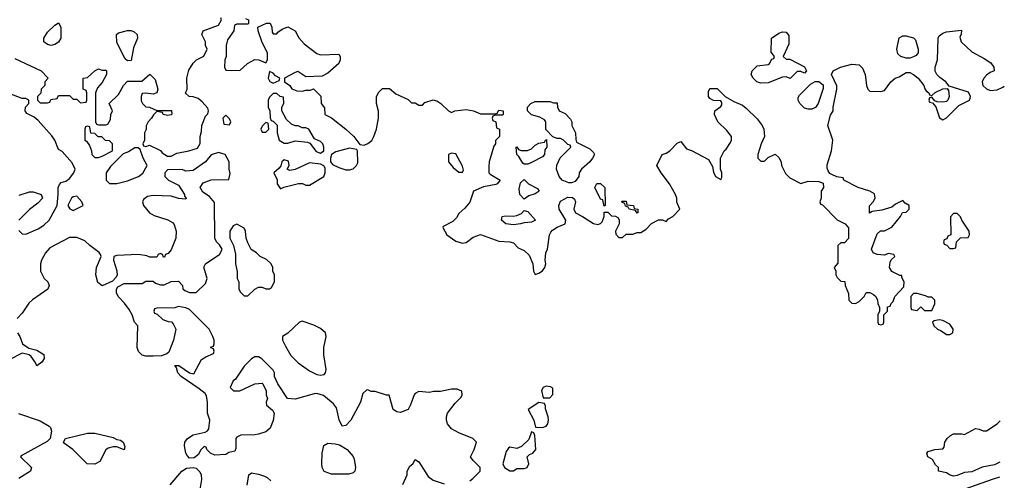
# Model space of a CAD drawing. Header units: inches. Extents: x 2380249 to 2585472, y 382747 to 546448.
# Tile 356 of 626: x 2562317 to 2567729, y 426260 to 428791. Entities that reach past the tile are written whole.
import ezdxf

# ---------------------------------------------------------------- set-up
doc = ezdxf.new("R2010")
doc.units = ezdxf.units.IN
doc.header["$MEASUREMENT"] = 0
doc.layers.add('C5462', color=7, linetype='Continuous')

msp = doc.modelspace()

# ---------------------------------------------------------------- linework, layer by layer
at = {"layer": 'C5462', "color": 4}
for points, elevation in [([(2562290, 428578), (2562434, 428510), (2562474, 428470), (2562454, 428450), (2562454, 428430), (2562434, 428410), (2562432.7, 428387.3), (2562414, 428370), (2562414, 428350), (2562430, 428334), (2562470, 428334), (2562482, 428338), (2562487.3, 428352.7), (2562522, 428358), (2562530, 428374), (2562590, 428374), (2562610, 428354), (2562630, 428354), (2562650, 428334), (2562682, 428338), (2562686, 428350), (2562686, 428390), (2562682, 428402), (2562666, 428410), (2562666, 428470), (2562690, 428474), (2562728.8, 428511.1), (2562750, 428522), (2562770, 428514), (2562790, 428514), (2562794, 428510), (2562794, 428490), (2562770, 428446), (2562743.6, 428416.4), (2562734, 428390), (2562734, 428230), (2562738, 428218), (2562750, 428214), (2562790, 428214), (2562802, 428218), (2562816.4, 428243.6), (2562818, 428270), (2562826, 428290), (2562808.4, 428331.6), (2562860.4, 428379.6), (2562888, 428430), (2562910, 428454), (2562987.3, 428452.7), (2563031.3, 428491.3), (2563062, 428462), (2563076, 428410), (2563070.7, 428389.3), (2563050, 428382), (2563010, 428388), (2562990, 428386), (2562984.7, 428370), (2562984.7, 428344.7), (2562992, 428330), (2563010, 428312), (2563030, 428311.3), (2563070, 428292), (2563151.6, 428291.6), (2563152.7, 428272.7), (2563150, 428268), (2563130, 428264), (2563106, 428270), (2563102, 428282), (2563070, 428286), (2563051.6, 428268.4), (2563042, 428250), (2563022, 428230), (2563012.7, 428207.3), (2563011.6, 428188.4), (2563002, 428170), (2563002, 428130), (2562994, 428110), (2562998, 428098), (2563010, 428094), (2563030, 428102), (2563090, 428072), (2563099.6, 428059.6), (2563130, 428042), (2563150, 428042), (2563181.2, 428058.8), (2563246, 428070), (2563294.6, 428085.4), (2563308.4, 428111.6), (2563308.7, 428150), (2563316.4, 428176.4), (2563318, 428210), (2563338, 428262), (2563350, 428274), (2563355.3, 428290), (2563350, 428306), (2563320.4, 428340.4), (2563298, 428358), (2563270, 428368), (2563248.4, 428368.4), (2563227.3, 428387.3), (2563238, 428410), (2563235.3, 428470), (2563245.6, 428514.4), (2563270, 428552), (2563289.1, 428570.9), (2563328.4, 428591.6), (2563348, 428630), (2563338, 428650), (2563338, 428670), (2563318, 428710), (2563326, 428730), (2563410, 428762), (2563426, 428790), (2563422, 428802)], 36), ([(2563558, 428798), (2563574, 428790), (2563574, 428770), (2563570, 428766), (2563510, 428766), (2563498, 428762), (2563494, 428730), (2563459.8, 428680.2), (2563451, 428650), (2563451.3, 428590), (2563444.7, 428570), (2563442, 428530), (2563450, 428514), (2563527.3, 428512.7), (2563568, 428550), (2563610, 428572), (2563631.6, 428571.6), (2563670, 428554), (2563678, 428570), (2563678, 428610), (2563650, 428666), (2563628, 428730), (2563626, 428750), (2563672.7, 428772.7), (2563692.7, 428772.7), (2563702, 428750), (2563703.6, 428723.6), (2563710, 428714), (2563730, 428714), (2563736.4, 428723.6), (2563760.2, 428739.8), (2563790, 428751.3), (2563830.9, 428730.9), (2563851.6, 428691.6), (2563879.6, 428659.6), (2563950, 428604.7), (2563970, 428598), (2564070, 428602), (2564078, 428590), (2564078, 428570), (2564071.3, 428550), (2564010, 428498), (2563979.6, 428480.4), (2563890, 428478), (2563846, 428506), (2563830, 428502), (2563772, 428470), (2563772, 428450), (2563802, 428430), (2563811.6, 428411.6), (2563839.6, 428399.6), (2563870, 428398), (2563890, 428404.7), (2563915.3, 428404.7), (2563932, 428412), (2563971.6, 428371.6), (2563974, 428330), (2563992.7, 428307.3), (2563994, 428270), (2564030, 428252), (2564110, 428190.7), (2564153.4, 428150), (2564186, 428106), (2564210, 428102.8), (2564230, 428110.7), (2564252, 428128), (2564262.7, 428150), (2564277.2, 428190), (2564289.2, 428250), (2564288.8, 428288.9), (2564278, 428330), (2564278, 428370), (2564290, 428394), (2564310, 428414), (2564350, 428414), (2564383.6, 428383.6), (2564452.7, 428352.7), (2564470, 428334), (2564490, 428334), (2564510, 428322), (2564530, 428322), (2564544, 428336), (2564589.1, 428350.9), (2564610, 428344.7), (2564632, 428330), (2564674, 428290), (2564690, 428282), (2564708.7, 428291.3), (2564770, 428298), (2564811.2, 428291.1), (2564850, 428274), (2564930, 428274), (2564942, 428278), (2564950, 428294), (2564974, 428290), (2564974, 428270), (2564970, 428266), (2564930, 428266), (2564918, 428262), (2564914, 428250), (2564918, 428238), (2564934, 428230), (2564938, 428198), (2564954, 428190), (2564954, 428150), (2564932.7, 428127.3), (2564932, 428110), (2564923.6, 428096.4), (2564898, 428010), (2564895.3, 427984.7), (2564896, 427950), (2564902, 427942), (2564958, 427910), (2564942, 427890), (2564933.7, 427886.3), (2564866.8, 427873.2), (2564811.3, 427848.7), (2564790.7, 427789.3), (2564763.6, 427756.4), (2564730, 427726), (2564716.9, 427703.1), (2564696.9, 427683.1), (2564644.7, 427655.3), (2564642, 427650), (2564664.7, 427610), (2564713.7, 427573.7), (2564750, 427562.8), (2564770, 427566.8), (2564810, 427596), (2564850, 427610.8), (2564950, 427574.8), (2565010, 427571.3), (2565030, 427564.7), (2565057.3, 427537.3), (2565090, 427524), (2565117.3, 427497.3), (2565137.3, 427450), (2565141, 427410), (2565150, 427392), (2565170, 427398), (2565190, 427411.3), (2565204, 427430), (2565208.7, 427450), (2565205.2, 427470), (2565209.2, 427510), (2565217.2, 427530), (2565229.3, 427610), (2565236.6, 427623.4), (2565245.1, 427634.9), (2565270, 427650.8), (2565315.3, 427670), (2565319, 427690), (2565281.2, 427750), (2565279.3, 427770), (2565290, 427794.8), (2565330, 427816), (2565354.8, 427814.8), (2565365.4, 427805.4), (2565372, 427790), (2565362.8, 427750), (2565371.3, 427730), (2565410.5, 427710.5), (2565470, 427671), (2565494, 427666), (2565510, 427672), (2565519, 427681), (2565528.7, 427710), (2565530, 427734), (2565550, 427734), (2565570, 427714), (2565591.6, 427711.6), (2565603.6, 427703.6), (2565611.2, 427691.1), (2565611.3, 427670), (2565592, 427630), (2565592.7, 427612.7), (2565610, 427594), (2565630, 427594), (2565650, 427612), (2565687.3, 427612.7), (2565710, 427622), (2565730, 427622), (2565760.4, 427639.6), (2565788.7, 427671.3), (2565828.4, 427691.6), (2565850, 427692), (2565870, 427682), (2565883.1, 427696.9), (2565906, 427710), (2565946, 427750), (2565928.7, 427788.7), (2565928.7, 427810), (2565922, 427830), (2565889, 427890), (2565842, 427950), (2565818, 427990), (2565848.8, 428051.1), (2565870, 428058), (2565890, 428071.3), (2565930, 428112), (2565950, 428122), (2565982, 428082), (2566010, 428072), (2566103.6, 428023.6), (2566124.7, 427984.7), (2566130, 427954), (2566142, 427930), (2566170, 427914), (2566176.4, 427923.6), (2566175.3, 427950), (2566168, 427970), (2566168, 428030), (2566188, 428070), (2566200.4, 428079.6), (2566223.1, 428116.9), (2566228.7, 428130), (2566228.7, 428150), (2566203.2, 428183.2), (2566154, 428230), (2566135.3, 428270), (2566138, 428290), (2566170, 428314), (2566176.4, 428323.6), (2566176.4, 428336.4), (2566170, 428346), (2566130, 428348), (2566110, 428358), (2566102, 428370), (2566103.1, 428396.9), (2566110, 428414), (2566150, 428414), (2566194, 428370), (2566242, 428342), (2566290, 428321), (2566310, 428306), (2566370, 428246), (2566397.3, 428210), (2566406.8, 428190), (2566411.3, 428150), (2566391.3, 428110), (2566374, 428050), (2566374, 428030), (2566390, 428014), (2566410, 428014), (2566430, 428034), (2566470, 428052), (2566490, 428034), (2566502, 428010), (2566504.7, 427990), (2566526.4, 427946.4), (2566550, 427922), (2566610, 427892), (2566650, 427904.7), (2566710, 427902), (2566732.7, 427892.7), (2566734, 427870), (2566722, 427850), (2566722, 427810), (2566714, 427790), (2566718, 427778), (2566730, 427774), (2566810, 427692), (2566854, 427670), (2566872.7, 427647.3), (2566871.6, 427588.4), (2566850, 427566), (2566830, 427566), (2566814, 427550), (2566812.7, 427452.7), (2566794, 427430), (2566802, 427410), (2566802, 427390), (2566810, 427374), (2566830, 427354), (2566852.7, 427352.7), (2566854, 427330), (2566872.7, 427287.3), (2566874, 427250), (2566890, 427234), (2566910, 427232), (2566930, 427242), (2566958, 427270), (2566970, 427292), (2566990, 427292), (2567010, 427282), (2567022, 427270), (2567032, 427250), (2567032.7, 427232.7), (2567042, 427210), (2567042, 427190), (2567034, 427170), (2567034, 427130), (2567038, 427118), (2567050, 427114), (2567062, 427118), (2567066, 427130), (2567066, 427170), (2567086, 427190), (2567087.3, 427212.7), (2567102, 427218), (2567107.3, 427232.7), (2567118, 427242), (2567126, 427270), (2567176.4, 427323.6), (2567178, 427350), (2567166, 427374), (2567166, 427386), (2567154, 427386), (2567110, 427408), (2567098, 427430), (2567100.4, 427459.6), (2567107.3, 427472.7), (2567126, 427490), (2567122, 427502), (2567090, 427506), (2567070, 427498), (2567030, 427502), (2567008, 427510), (2566998, 427530), (2567030, 427614), (2567048.4, 427631.6), (2567070, 427632), (2567110, 427652), (2567158, 427710), (2567168.8, 427731.1), (2567190, 427734), (2567206, 427750), (2567206, 427770), (2567183.1, 427783.1), (2567170, 427798), (2567130, 427778), (2567110, 427762), (2567055.3, 427744.7), (2567002, 427738), (2566988.4, 427728.4), (2566988, 427768), (2567008.7, 427790), (2567018, 427810), (2567014.6, 427834.6), (2566990, 427848.7), (2566926, 427870), (2566846, 427910), (2566842, 427922), (2566808.4, 427928.4), (2566780.4, 427940.4), (2566770, 427946), (2566760.2, 427960.2), (2566754.6, 427974.6), (2566754.6, 427994.6), (2566779.3, 428070), (2566785.2, 428130), (2566759, 428210), (2566773.6, 428266.4), (2566788.7, 428290), (2566788.7, 428310), (2566808, 428410), (2566807.3, 428427.3), (2566778, 428490), (2566788.8, 428511.1), (2566828.7, 428531.3), (2566890, 428547.3), (2566930, 428542.8), (2566950, 428524.7), (2566963, 428490), (2566970.6, 428430.6), (2566978, 428410), (2566990, 428398), (2567050, 428396), (2567070, 428402), (2567104, 428450), (2567129.4, 428470.6), (2567150, 428477.3), (2567190, 428500.7), (2567210, 428500.7), (2567230, 428490.7), (2567254.8, 428470), (2567286, 428430), (2567291.2, 428411.1), (2567299.6, 428399.6), (2567314, 428390), (2567318, 428378), (2567330, 428374), (2567348.4, 428391.6), (2567390, 428412), (2567414, 428414), (2567422, 428402), (2567424.7, 428370), (2567418, 428350), (2567410, 428342), (2567390, 428338), (2567360.4, 428340.4), (2567346, 428346), (2567330, 428366), (2567318, 428362), (2567314, 428350), (2567318, 428338), (2567334, 428334), (2567352, 428312), (2567371.6, 428251.6), (2567390, 428242), (2567410, 428252), (2567479.3, 428320.7), (2567538, 428350), (2567540.4, 428359.6), (2567542, 428370), (2567532.7, 428392.7), (2567426, 428426), (2567408, 428450), (2567373.6, 428473.6), (2567358, 428490), (2567349.1, 428509.1), (2567349.2, 428530), (2567361.2, 428570), (2567365.2, 428690), (2567370, 428702), (2567390, 428718), (2567410, 428724.7), (2567494, 428734), (2567492, 428712), (2567484.7, 428695.3), (2567491, 428670), (2567550, 428614.8), (2567618.5, 428578.5), (2567653.7, 428553.7), (2567671.3, 428530), (2567672, 428510), (2567650, 428501.2), (2567630, 428486), (2567616.3, 428470), (2567607.7, 428450), (2567610.7, 428430), (2567630, 428410.7), (2567650, 428403), (2567690, 428405.5), (2567720.1, 428419.9), (2567728.6, 428427)], 36), ([(2562312.7, 427632.7), (2562330, 427614), (2562350, 427612), (2562418, 427642), (2562450, 427662), (2562478, 427690), (2562522, 427770), (2562528.7, 427830), (2562528, 427870), (2562534.6, 427885.4), (2562544, 427896), (2562570, 427904.7), (2562590, 427918), (2562614, 427950), (2562622, 427970), (2562604.7, 428004.7), (2562550, 428068), (2562530, 428078), (2562509.2, 428129.2), (2562492.9, 428152.9), (2562417.5, 428237.5), (2562396, 428256), (2562356.4, 428276.4), (2562346, 428290), (2562348.4, 428311.6), (2562366, 428330), (2562366, 428350), (2562350, 428358), (2562330, 428358), (2562234.6, 428394.6)], 36), ([(2564790, 426258), (2564808, 426270), (2564848, 426310), (2564848, 426330), (2564809.3, 426369.3), (2564795.3, 426390), (2564815.3, 426430), (2564828, 426470), (2564808, 426490), (2564730, 426521.2), (2564690, 426544), (2564668.7, 426570), (2564662, 426590), (2564662, 426610), (2564668.7, 426630), (2564710, 426684.7), (2564743.1, 426716.9), (2564748.7, 426730), (2564746, 426750), (2564720.4, 426760.4), (2564690, 426762), (2564630, 426748.7), (2564591.6, 426748.4), (2564570, 426742), (2564510, 426748), (2564490, 426738), (2564484.7, 426730), (2564465.4, 426674.6), (2564452, 426650), (2564410, 426633.2), (2564390, 426637.2), (2564369, 426650), (2564348, 426728), (2564332, 426728), (2564270, 426748.7), (2564248.7, 426748.7), (2564230, 426758), (2564223.6, 426756.4), (2564203.6, 426736.4), (2564190.8, 426690), (2564136, 426590), (2564110, 426562), (2564090, 426558), (2564072.9, 426592.9), (2564058, 426658), (2564041.2, 426681.2), (2563986.6, 426726.6), (2563950, 426737.2), (2563936, 426736), (2563830, 426706.6), (2563789.3, 426709.3), (2563735.3, 426790), (2563718, 426830), (2563718, 426850), (2563710, 426866), (2563648.4, 426928.4), (2563630, 426938), (2563610, 426938), (2563590, 426928), (2563550, 426888), (2563503.6, 426816.4), (2563490, 426806), (2563474, 426770), (2563492.7, 426752.7), (2563527.3, 426752.7), (2563608.8, 426791.1), (2563650, 426794), (2563654, 426790), (2563671.2, 426751.1), (2563671.3, 426730), (2563678, 426710), (2563672, 426690), (2563672.7, 426672.7), (2563706.4, 426646.4), (2563714.8, 426630), (2563710.5, 426589.5), (2563692.8, 426547.2), (2563670, 426526), (2563630, 426514), (2563609.3, 426509.3), (2563531.6, 426508.4), (2563510, 426498), (2563504.7, 426490), (2563505.4, 426434.6), (2563499.8, 426420.2), (2563466.8, 426413.2), (2563450, 426402), (2563390, 426398), (2563366, 426410), (2563346, 426430), (2563342, 426442), (2563330, 426446), (2563310, 426426), (2563298.8, 426401.2), (2563275.3, 426384.7), (2563250, 426382), (2563236.5, 426396.5), (2563229.2, 426410), (2563222.7, 426450), (2563225.2, 426470), (2563239, 426490), (2563270, 426510.7), (2563335.3, 426524.7), (2563348.7, 426531.3), (2563356.4, 426543.6), (2563362, 426590), (2563349.4, 426629.4), (2563349.4, 426690), (2563343.7, 426723.7), (2563336.6, 426736.6), (2563303.7, 426763.7), (2563204, 426830), (2563185.2, 426850), (2563178, 426878), (2563168.7, 426891.3), (2563191.6, 426891.6), (2563250, 426851.3), (2563274, 426846), (2563316.4, 426923.6), (2563340.4, 426939.6), (2563382, 426958), (2563386, 426970), (2563382, 426982), (2563368, 426988), (2563370, 426994), (2563382, 426998), (2563386, 427010), (2563386, 427030), (2563378, 427050), (2563358, 427090), (2563250, 427198), (2563230, 427208), (2563190, 427215.3), (2563170, 427208), (2563070, 427206), (2563058, 427202), (2563054, 427190), (2563058, 427178), (2563072.7, 427172.7), (2563103.6, 427143.6), (2563132.7, 427132.7), (2563151.6, 427131.6), (2563159.6, 427119.6), (2563174, 427090), (2563162, 427030), (2563136, 426964), (2563125.4, 426954.6), (2563095.3, 426944.7), (2563050, 426942), (2563010, 426942), (2562990, 426948.7), (2562970, 426968), (2562962, 426990), (2562966, 427110), (2562948.4, 427128.4), (2562935.3, 427170), (2562918, 427198), (2562892.9, 427232.9), (2562858, 427270), (2562848, 427290), (2562848, 427310), (2562856.4, 427323.6), (2562890, 427342), (2562990, 427342), (2563010, 427354), (2563050, 427354), (2563063.6, 427343.6), (2563090, 427334), (2563110, 427334), (2563150, 427352), (2563190, 427354), (2563211.6, 427331.6), (2563212.7, 427312.7), (2563223.6, 427303.6), (2563250, 427292), (2563287.3, 427292.7), (2563338, 427342), (2563348, 427370), (2563328.4, 427431.6), (2563338, 427450), (2563416.5, 427503.5), (2563428.7, 427530), (2563414.6, 427554.6), (2563398, 427570), (2563389, 427590), (2563387.3, 427787.3), (2563360.4, 427820.4), (2563323.1, 427843.1), (2563308, 427870), (2563324.7, 427895.3), (2563370, 427911.3), (2563466, 427914), (2563474, 427946), (2563468.7, 427970), (2563468, 428010), (2563446, 428050), (2563410, 428062), (2563370, 428048), (2563338, 428010), (2563270, 427962), (2563230, 427959), (2563210, 427968), (2563130, 427966), (2563114, 427950), (2563114, 427930), (2563134, 427910), (2563190, 427882), (2563222, 427830), (2563222, 427822), (2563232, 427810), (2563230, 427806), (2563190, 427808.7), (2563150, 427822), (2563050, 427825.2), (2563019.8, 427820.2), (2562996.9, 427803.1), (2562991.3, 427790), (2562998, 427770), (2563030.7, 427730.7), (2563055.3, 427715.3), (2563130.7, 427690.7), (2563156.8, 427676.8), (2563166.4, 427666.4), (2563176.3, 427630), (2563174.8, 427590), (2563150, 427526), (2563132.7, 427507.3), (2563118, 427502), (2563112.7, 427487.3), (2563107.3, 427487.3), (2563102, 427502), (2563090, 427506), (2563078, 427502), (2563070, 427486), (2563032.7, 427487.3), (2563014.6, 427494.6), (2562970, 427501.2), (2562850, 427495.3), (2562834, 427490), (2562832, 427470), (2562851.2, 427411.1), (2562851.6, 427388.4), (2562845.4, 427374.6), (2562826, 427354), (2562770, 427329), (2562746.6, 427346.6), (2562735.1, 427390), (2562739.3, 427430), (2562764, 427490), (2562760.2, 427500.2), (2562752.7, 427512.7), (2562702, 427550), (2562675.5, 427575.5), (2562630, 427594), (2562590, 427595.3), (2562482.4, 427537.6), (2562458.8, 427510), (2562436, 427470), (2562430.9, 427449.1), (2562431.3, 427410), (2562451.3, 427370), (2562471, 427350), (2562478, 427330), (2562471.3, 427310), (2562387.3, 427252.7), (2562367.1, 427232.9), (2562330, 427178), (2562302, 427150)], 36), ([(2562313.6, 427826.4), (2562370, 427844.7), (2562390, 427844.7), (2562434, 427830), (2562442, 427810), (2562416.8, 427783.2), (2562370, 427749), (2562312, 427690)], 36), ([(2562304.7, 427070), (2562318, 427050), (2562332, 427010), (2562366, 426986), (2562410, 426976), (2562450, 426951.3), (2562451, 426930), (2562438, 426910), (2562410, 426888.7), (2562402, 426910), (2562380.2, 426940.2), (2562369.3, 426949.3), (2562330, 426959), (2562258, 426922)], 36), ([(2562310, 426626.8), (2562430, 426587.3), (2562478.5, 426558.5), (2562486, 426550), (2562490.8, 426530), (2562484.7, 426490), (2562467.1, 426472.9), (2562324.7, 426395.3), (2562322, 426390), (2562381, 426330), (2562376, 426310), (2562311.3, 426270)], 36), ([(2567703.9, 426360), (2567674.8, 426345.2), (2567607.5, 426332.5), (2567550, 426306.3), (2567510, 426303.7), (2567470, 426287), (2567450, 426283.7), (2567428, 426290), (2567410, 426302), (2567366, 426310), (2567366, 426330), (2567350, 426346), (2567334.6, 426374.6), (2567308.7, 426390), (2567302, 426410), (2567310, 426418), (2567346, 426430), (2567390, 426434), (2567398, 426442), (2567402, 426470), (2567415.3, 426490), (2567432.9, 426507.1), (2567450, 426516), (2567496, 426516), (2567510, 426512), (2567570, 426544.7), (2567590, 426542), (2567611.6, 426531.6), (2567630, 426531.3), (2567690, 426571.3), (2567705.4, 426586.8)], 32), ([(2564422, 426238), (2564446, 426290), (2564446, 426310), (2564462, 426338), (2564478, 426350), (2564490, 426374), (2564510, 426362), (2564561.6, 426281.6), (2564590, 426260.7), (2564650, 426240.7)], 36), ([(2563144, 426236), (2563208.7, 426310), (2563232.9, 426327.1), (2563270, 426331.3), (2563286.8, 426326.8), (2563307.3, 426307.3), (2563314.8, 426290), (2563315.9, 426264.1), (2563307.7, 426210)], 36), ([(2563566.3, 426233.7), (2563575.3, 426290), (2563590, 426301), (2563630, 426294.8), (2563662.5, 426282.5), (2563676.3, 426276.3), (2563697.3, 426257.3)], 36), ([(2567508.7, 426211.3), (2567670, 426268.8), (2567703.6, 426278.6)], 32)]:
    msp.add_lwpolyline(points, dxfattribs=dict(at, elevation=elevation))
at = {"layer": 'C5462', "color": 4, "elevation": 36}
for points in [[(2562490, 428649.3), (2562470, 428655.3), (2562449.3, 428669.3), (2562449, 428690), (2562470, 428722), (2562510, 428762), (2562530, 428774), (2562542, 428750), (2562542, 428690), (2562530, 428668), (2562510, 428655.3)], [(2562910, 428566), (2562896.4, 428576.4), (2562850, 428666), (2562848, 428710), (2562860.4, 428719.6), (2562910, 428732), (2562930, 428732), (2562945.4, 428725.4), (2562962, 428710), (2562964.7, 428690), (2562942.8, 428637.2), (2562930, 428568)], [(2566530, 428574), (2566550, 428574), (2566630, 428532), (2566642, 428510), (2566630, 428498), (2566610, 428506), (2566590, 428506), (2566552, 428468), (2566530, 428478), (2566510, 428475.3), (2566430, 428444), (2566390, 428442), (2566369.1, 428449.1), (2566348, 428470), (2566338, 428490), (2566342, 428510), (2566370, 428538), (2566430, 428544.7), (2566438, 428550), (2566450, 428574), (2566462, 428578), (2566466, 428590), (2566447.3, 428612.7), (2566448.7, 428690), (2566490, 428718), (2566510, 428724.7), (2566530, 428722), (2566543.6, 428703.6), (2566543.6, 428656.4), (2566514, 428590)], [(2567210, 428579.5), (2567190, 428580.7), (2567159, 428590), (2567143.9, 428603.9), (2567137.2, 428630), (2567150, 428692), (2567170, 428702), (2567190, 428702), (2567230, 428691.3), (2567239.8, 428679.8), (2567256, 428630), (2567256, 428610), (2567244.5, 428595.5), (2567230, 428586.6)], [(2563690, 428506), (2563682, 428470), (2563692, 428452), (2563710, 428442), (2563742, 428458), (2563746, 428470), (2563723.1, 428483.1), (2563710, 428498)], [(2566650, 428299), (2566630, 428305.2), (2566604, 428330), (2566595.3, 428350), (2566596.4, 428363.6), (2566603.1, 428376.9), (2566663.1, 428436.9), (2566688.4, 428451.6), (2566710, 428452), (2566732.7, 428432.7), (2566732.7, 428412.7), (2566704.7, 428330), (2566690, 428308.7), (2566670, 428299)], [(2563730, 428386), (2563710, 428386), (2563690, 428366), (2563682, 428350), (2563682, 428310), (2563692, 428290), (2563692.7, 428252.7), (2563698, 428238), (2563710, 428234), (2563731.6, 428211.6), (2563732, 428170), (2563742, 428130), (2563770, 428112), (2563790, 428112), (2563830, 428126), (2563898, 428118), (2563912, 428112), (2563947.1, 428067.1), (2563970, 428058), (2563988.4, 428071.6), (2563988.7, 428090), (2563982, 428110), (2563970, 428122), (2563936.4, 428136.4), (2563906, 428190), (2563890, 428198), (2563870, 428198), (2563847.3, 428207.3), (2563830, 428208), (2563810, 428218), (2563783.1, 428243.1), (2563758, 428290), (2563758, 428310), (2563768, 428330), (2563766, 428366), (2563748.4, 428368.4)], [(2565250, 428334), (2565270, 428334), (2565272, 428310), (2565282, 428290), (2565315.3, 428275.3), (2565344.7, 428244.7), (2565352, 428230), (2565352, 428210), (2565372, 428170), (2565372.7, 428132.7), (2565378, 428118), (2565450, 428081), (2565470, 428062), (2565476, 428050), (2565466, 428030), (2565450.6, 428009.4), (2565404.7, 427970), (2565392, 427950), (2565390.9, 427929.1), (2565370, 427902), (2565350, 427894), (2565334.6, 427894.6), (2565298, 427910), (2565282, 427930), (2565268, 427970), (2565268.4, 427991.6), (2565287.3, 428032.7), (2565346, 428090), (2565342, 428102), (2565330, 428106), (2565306, 428130), (2565290, 428138), (2565270, 428138), (2565247.3, 428147.3), (2565208.4, 428188.4), (2565208, 428230), (2565200.4, 428240.4), (2565175.3, 428255.3), (2565130, 428268.7), (2565108, 428290), (2565108, 428310), (2565126, 428330), (2565150, 428342), (2565230, 428342)], [(2563450, 428266), (2563434, 428250), (2563438, 428218), (2563470, 428214), (2563478, 428230), (2563470, 428246)], [(2562690, 428206), (2562678, 428202), (2562674, 428190), (2562674, 428130), (2562683.6, 428123.6), (2562699.8, 428099.8), (2562712, 428070), (2562714, 428050), (2562730, 428034), (2562750, 428034), (2562770, 428042), (2562826, 428070), (2562826, 428110), (2562810, 428126), (2562788.4, 428128.4), (2562767.3, 428147.3), (2562748.4, 428148.4), (2562730, 428166), (2562707.3, 428167.3), (2562702, 428202)], [(2563670, 428226), (2563650, 428206), (2563642, 428190), (2563650, 428174), (2563670, 428174), (2563686, 428190), (2563682, 428222)], [(2562950, 428088), (2562915.3, 428064.7), (2562886, 428054), (2562815.3, 427984.7), (2562791.3, 427950), (2562792, 427910), (2562810, 427892), (2562850, 427891), (2562910, 427906), (2562969.4, 427930.6), (2562992.7, 427947.3), (2563018, 427990), (2562995.3, 428030), (2562978, 428078), (2562967.3, 428087.3)], [(2565090, 427998), (2565083.1, 428003.1), (2565060.4, 428040.4), (2565048.7, 428050), (2565046, 428090), (2565050, 428092), (2565058, 428078), (2565072.7, 428072.7), (2565107.3, 428072.7), (2565130, 428082), (2565150, 428102), (2565170, 428112), (2565202, 428118), (2565206, 428130), (2565212.7, 428132.7), (2565214, 428090), (2565203.6, 428076.4), (2565202, 428050), (2565190, 428038), (2565130, 428006), (2565110, 427998)], [(2564130, 428085.2), (2564054, 428066), (2564031.3, 428050), (2564024.7, 428030), (2564024.7, 428010), (2564035.3, 427995.3), (2564070, 427978.8), (2564110, 427966.8), (2564130, 427966), (2564150, 427972), (2564168, 427990), (2564174.6, 428005.4), (2564174, 428070), (2564170, 428078)], [(2564690, 428058), (2564674, 428050), (2564674, 428010), (2564699.6, 427979.6), (2564730, 427954), (2564750, 427954), (2564755.3, 427964.7), (2564750, 427986), (2564714.6, 428054.6)], [(2563770, 428022), (2563758, 428010), (2563752, 427988), (2563743.6, 427976.4), (2563714, 427950), (2563731.3, 427911.3), (2563732, 427890), (2563750, 427862), (2563768.7, 427871.3), (2563849.1, 427890.9), (2563870.9, 427890.9), (2563890, 427882), (2563910, 427882), (2563988, 427930), (2563995.3, 427950), (2563996.4, 427976.4), (2563988.4, 427988.4), (2563970, 427998), (2563910, 428005.2), (2563830, 427968.7), (2563802, 427962), (2563786, 427970), (2563798, 427990), (2563793.6, 428013.6)], [(2565090, 427806), (2565066, 427830), (2565062, 427862), (2565070, 427894), (2565090, 427914), (2565114, 427890), (2565163.6, 427863.6), (2565172, 427850), (2565150, 427835.3), (2565116, 427824)], [(2565530, 427766), (2565522, 427802), (2565510, 427806), (2565478, 427870), (2565488.4, 427891.6), (2565510, 427892), (2565532, 427870), (2565534, 427770)], [(2562630, 427822), (2562610, 427818), (2562602, 427810), (2562582, 427770), (2562592, 427752), (2562610, 427742), (2562666, 427770), (2562658, 427790)], [(2565710, 427728), (2565702, 427742), (2565666, 427750), (2565662, 427762), (2565647.3, 427767.3), (2565642, 427782), (2565627.3, 427787.3), (2565626, 427794), (2565650, 427794), (2565654, 427774), (2565690.9, 427770.9), (2565694, 427754), (2565714, 427750), (2565714, 427730)], [(2565030, 427664), (2564988, 427670), (2564965.2, 427690), (2564969, 427710), (2564986, 427714), (2565029.1, 427710.9), (2565050, 427716), (2565074, 427726), (2565090, 427742), (2565110, 427738), (2565151.3, 427690), (2565130, 427678), (2565090, 427675.3), (2565070, 427669)], [(2567470, 427726), (2567450, 427726), (2567432.7, 427707.3), (2567434, 427610), (2567418, 427602), (2567412.7, 427587.3), (2567398, 427582), (2567394, 427570), (2567398, 427558), (2567412.7, 427552.7), (2567430, 427534), (2567450, 427534), (2567462, 427538), (2567466, 427570), (2567488, 427592), (2567530, 427594), (2567538, 427610), (2567535.3, 427630), (2567495.3, 427690), (2567488.4, 427708.4)], [(2563510, 427668), (2563490, 427658), (2563471.3, 427630), (2563471.3, 427590), (2563491.3, 427550), (2563503.6, 427503.6), (2563502, 427450), (2563511.6, 427408.4), (2563512, 427370), (2563522, 427350), (2563522, 427310), (2563530, 427294), (2563550, 427274), (2563570, 427274), (2563608.8, 427311.1), (2563630, 427322), (2563650, 427322), (2563670, 427312), (2563690, 427312), (2563700.4, 427319.6), (2563718, 427350), (2563718, 427390), (2563708.8, 427408.9), (2563708, 427430), (2563698, 427450), (2563673.6, 427473.6), (2563638, 427490), (2563618, 427510), (2563589.2, 427529.2), (2563570, 427566), (2563562, 427590), (2563558, 427630), (2563550, 427646)], [(2567250, 427286), (2567230, 427286), (2567214, 427270), (2567214, 427210), (2567218, 427198), (2567250, 427194), (2567270, 427214), (2567290, 427194), (2567330, 427194), (2567346, 427230), (2567346, 427250), (2567330, 427266), (2567310, 427266), (2567294.6, 427274.6)], [(2563870, 427135.3), (2563854, 427130), (2563790, 427068), (2563762, 427050), (2563762, 427030), (2563776.9, 426996.9), (2563806.4, 426946.4), (2563846.4, 426906.4), (2563910, 426862), (2563950, 426842), (2563970, 426838), (2563990, 426842), (2563998, 426850), (2564002, 426870), (2563989.2, 426950), (2563989.3, 426990.7), (2564002, 427050), (2563998, 427070), (2563970, 427095.3), (2563932.9, 427112.9)], [(2567370, 427142), (2567343.6, 427136.4), (2567334, 427130), (2567342, 427110), (2567362, 427090), (2567382, 427082), (2567410, 427062), (2567430, 427062), (2567446, 427070), (2567448, 427090), (2567430, 427118), (2567390, 427138)], [(2565210, 426778), (2565194, 426770), (2565185.4, 426754.6), (2565194, 426714), (2565230, 426714), (2565247.3, 426732.7), (2565247.3, 426767.3), (2565234.6, 426774.6)], [(2565170, 426688), (2565112, 426650), (2565142.8, 426590), (2565152, 426552), (2565190, 426551), (2565210, 426558), (2565219, 426570), (2565224, 426590), (2565222, 426610), (2565207.3, 426652.7), (2565207.3, 426667.3), (2565202, 426682)], [(2562891.6, 426428.4), (2562850, 426444), (2562830, 426444), (2562803.5, 426436.5), (2562790, 426428), (2562756.9, 426363.1), (2562730, 426348.7), (2562688, 426350), (2562609.1, 426429.1), (2562563.1, 426463.1), (2562558, 426470), (2562568, 426490), (2562690, 426518.8), (2562730, 426518.8), (2562830, 426494.8), (2562850, 426484.7), (2562870, 426481), (2562884.7, 426470), (2562894.8, 426445.2)], [(2565130, 426526), (2565114.8, 426485.2), (2565074.8, 426445.2), (2565050, 426435.3), (2565010, 426442), (2565003.5, 426436.5), (2564990, 426418), (2564972, 426350), (2564982, 426330), (2565010, 426312), (2565030, 426312), (2565050, 426324.7), (2565090, 426326), (2565106, 426330), (2565115.3, 426350), (2565106, 426390), (2565118, 426402), (2565138, 426410), (2565154, 426430), (2565147.3, 426507.3), (2565142, 426522)], [(2564126.4, 426293.6), (2564030, 426294), (2563990, 426308), (2563979, 426330), (2563977.2, 426350), (2563979, 426410), (2563988.8, 426451.1), (2564010, 426464.7), (2564050, 426460.7), (2564075.2, 426455.2), (2564116, 426430), (2564150, 426391.3), (2564155.9, 426375.9), (2564162.8, 426330), (2564158, 426310), (2564150, 426302)]]:
    msp.add_lwpolyline(points, close=True, dxfattribs=at)

doc.saveas('drawing.dxf')
